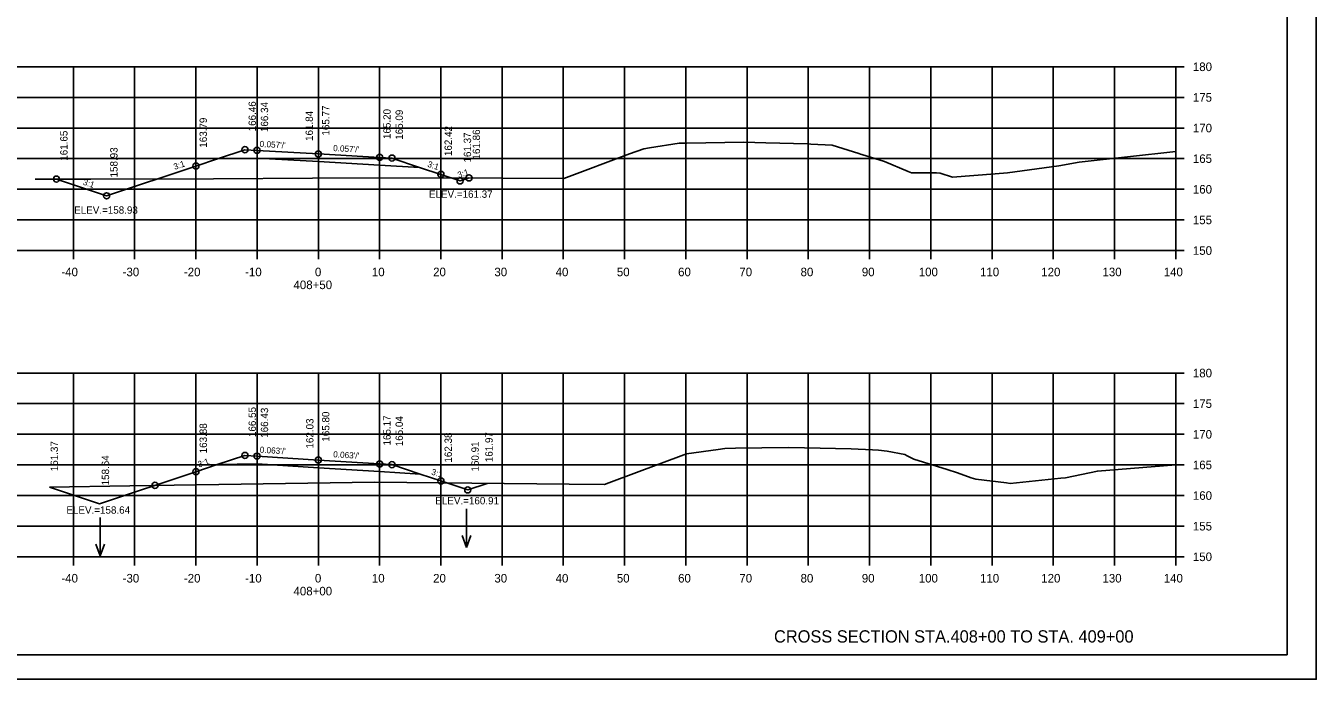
# Model space of a CAD drawing. Extents: x 1368503 to 1373085, y 379840 to 381833.
# Drawn here: x 1372874.3 to 1373085, y 381028.3 to 381135 of the extents above; entities that cross this region are included whole.
import ezdxf

# ---------------------------------------------------------------- set-up
doc = ezdxf.new("R2010")
doc.units = 0
for name, color, linetype in [('S_BRIDGE', 7, 'Continuous'), ('S_EDGE_PAVEMENT', 7, 'Continuous'), ('S_GRAVEL_ROAD', 7, 'Continuous'), ('S_MISC_BOUNDARY', 7, 'Continuous'), ('S_OBSCURES', 7, 'Continuous'), ('S_PHOTO_CENTERS', 7, 'Continuous'), ('S_PHOTO_NOTES', 7, 'Continuous'), ('S_RDW_PT_SYM', 7, 'Continuous'), ('S_SHOULDER', 7, 'Continuous'), ('S_STREAM_ANNOT', 7, 'Continuous'), ('S_TRAILS', 7, 'Continuous'), ('S_TRAILS_ANNOT', 7, 'Continuous'), ('S_TREE', 7, 'Continuous')]:
    doc.layers.add(name, color=color, linetype=linetype)

msp = doc.modelspace()

# ---------------------------------------------------------------- linework, layer by layer
at = {"layer": 'S_BRIDGE'}
for q in [(1373080.26, 381237.76), (1372764.08, 381032.3)]:
    msp.add_line((1373080.26, 381032.3), q, dxfattribs=at)
at = {"layer": 'S_EDGE_PAVEMENT'}
for p, q in [((1373062.08, 381098.3), (1373062.08, 381128.3)), ((1373063.48, 381128.3), (1373062.08, 381128.3)), ((1373063.48, 381123.3), (1373062.08, 381123.3)), ((1373063.48, 381118.3), (1373062.08, 381118.3)), ((1373063.48, 381113.3), (1373062.08, 381113.3)), ((1373063.48, 381108.3), (1373062.08, 381108.3)), ((1373063.48, 381103.3), (1373062.08, 381103.3)), ((1372782.08, 381098.3), (1373062.08, 381098.3)), ((1372882.08, 381096.9), (1372882.08, 381098.3)), ((1372892.08, 381096.9), (1372892.08, 381098.3)), ((1372902.08, 381096.9), (1372902.08, 381098.3)), ((1372912.08, 381096.9), (1372912.08, 381098.3)), ((1372922.08, 381096.9), (1372922.08, 381098.3)), ((1372932.08, 381096.9), (1372932.08, 381098.3)), ((1372942.08, 381096.9), (1372942.08, 381098.3)), ((1372952.08, 381096.9), (1372952.08, 381098.3)), ((1372962.08, 381096.9), (1372962.08, 381098.3)), ((1372972.08, 381096.9), (1372972.08, 381098.3)), ((1372982.08, 381096.9), (1372982.08, 381098.3)), ((1372992.08, 381096.9), (1372992.08, 381098.3)), ((1373002.08, 381096.9), (1373002.08, 381098.3)), ((1373012.08, 381096.9), (1373012.08, 381098.3)), ((1373022.08, 381096.9), (1373022.08, 381098.3)), ((1373032.08, 381096.9), (1373032.08, 381098.3)), ((1373042.08, 381096.9), (1373042.08, 381098.3)), ((1373052.08, 381096.9), (1373052.08, 381098.3)), ((1373062.08, 381096.9), (1373062.08, 381098.3)), ((1373063.48, 381098.3), (1373062.08, 381098.3)), ((1373062.08, 381048.3), (1373062.08, 381078.3)), ((1373063.48, 381078.3), (1373062.08, 381078.3)), ((1373063.48, 381073.3), (1373062.08, 381073.3)), ((1373063.48, 381068.3), (1373062.08, 381068.3)), ((1373063.48, 381063.3), (1373062.08, 381063.3)), ((1373063.48, 381058.3), (1373062.08, 381058.3)), ((1373063.48, 381053.3), (1373062.08, 381053.3)), ((1372782.08, 381048.3), (1373062.08, 381048.3)), ((1372882.08, 381046.9), (1372882.08, 381048.3)), ((1372892.08, 381046.9), (1372892.08, 381048.3)), ((1372902.08, 381046.9), (1372902.08, 381048.3)), ((1372912.08, 381046.9), (1372912.08, 381048.3)), ((1372922.08, 381046.9), (1372922.08, 381048.3)), ((1372932.08, 381046.9), (1372932.08, 381048.3)), ((1372942.08, 381046.9), (1372942.08, 381048.3)), ((1372952.08, 381046.9), (1372952.08, 381048.3)), ((1372962.08, 381046.9), (1372962.08, 381048.3)), ((1372972.08, 381046.9), (1372972.08, 381048.3)), ((1372982.08, 381046.9), (1372982.08, 381048.3)), ((1372992.08, 381046.9), (1372992.08, 381048.3)), ((1373002.08, 381046.9), (1373002.08, 381048.3)), ((1373012.08, 381046.9), (1373012.08, 381048.3)), ((1373022.08, 381046.9), (1373022.08, 381048.3)), ((1373032.08, 381046.9), (1373032.08, 381048.3)), ((1373042.08, 381046.9), (1373042.08, 381048.3)), ((1373052.08, 381046.9), (1373052.08, 381048.3)), ((1373062.08, 381046.9), (1373062.08, 381048.3)), ((1373063.48, 381048.3), (1373062.08, 381048.3))]:
    msp.add_line(p, q, dxfattribs=at)
at = {"layer": 'S_GRAVEL_ROAD'}
for p, q in [((1372886.45, 381054.74), (1372886.45, 381048.46)), ((1372946.28, 381056.12), (1372946.28, 381049.84)), ((1372886.45, 381048.46), (1372885.75, 381050.38)), ((1372886.45, 381048.46), (1372887.15, 381050.38)), ((1372946.28, 381049.84), (1372945.58, 381051.76)), ((1372946.28, 381049.84), (1372946.98, 381051.76))]:
    msp.add_line(p, q, dxfattribs=at)
at = {"layer": 'S_MISC_BOUNDARY'}
for points in [[(1372875.86, 381109.95), (1372884.95, 381109.97), (1372904.95, 381110.01), (1372921.1, 381110.14), (1372942.02, 381110.18), (1372962.16, 381110.08), (1372972.9, 381114.06), (1372975.25, 381114.91), (1372976.15, 381115.05), (1372980.99, 381115.81), (1372982.25, 381115.83), (1372991.55, 381115.97), (1372995.12, 381115.88), (1373001.97, 381115.71), (1373002.47, 381115.69), (1373005.97, 381115.51), (1373010.31, 381114.12), (1373010.58, 381114.03), (1373010.81, 381113.96), (1373014.52, 381112.82), (1373018.38, 381111.2), (1373018.93, 381110.97), (1373023.03, 381110.98), (1373023.64, 381110.91), (1373025.6, 381110.25), (1373032.61, 381110.8), (1373034.62, 381110.96), (1373042.97, 381112.12), (1373046.33, 381112.7), (1373062.08, 381114.49)], [(1372878.16, 381059.67), (1372891.31, 381059.9), (1372931.27, 381060.46), (1372963.01, 381060.13), (1372968.78, 381060.08), (1372969.52, 381060.35), (1372982.18, 381065.13), (1372987.35, 381065.84), (1372988.43, 381065.97), (1372990.19, 381066.01), (1372998.78, 381066.16), (1373001.45, 381066.09), (1373009.1, 381065.9), (1373012.55, 381065.74), (1373013.56, 381065.72), (1373014.96, 381065.53), (1373017.82, 381065), (1373018.25, 381064.78), (1373019.31, 381064.22), (1373024.74, 381062.53), (1373026.45, 381062), (1373028.68, 381061.2), (1373029.42, 381060.95), (1373034.45, 381060.36), (1373035.07, 381060.29), (1373043.33, 381061.11), (1373044.09, 381061.2), (1373049.3, 381062.29), (1373062.08, 381063.29)]]:
    msp.add_lwpolyline(points, dxfattribs=at)
at = {"layer": 'S_OBSCURES'}
for points in [[(1372938.61, 381111.88), (1372932.08, 381112.25), (1372922.08, 381112.82), (1372912.08, 381113.39), (1372905.6, 381113.26)], [(1372938.7, 381061.81), (1372932.08, 381062.22), (1372922.08, 381062.85), (1372912.08, 381063.48), (1372905.56, 381063.35)]]:
    msp.add_lwpolyline(points, dxfattribs=at)
at = {"layer": 'S_PHOTO_CENTERS'}
for p, q in [((1372782.08, 381128.3), (1373062.08, 381128.3)), ((1372782.08, 381128.3), (1373062.08, 381128.3)), ((1372882.08, 381098.3), (1372882.08, 381128.3)), ((1372882.08, 381098.3), (1372882.08, 381128.3)), ((1372892.08, 381098.3), (1372892.08, 381128.3)), ((1372892.08, 381098.3), (1372892.08, 381128.3)), ((1372902.08, 381098.3), (1372902.08, 381128.3)), ((1372902.08, 381098.3), (1372902.08, 381128.3)), ((1372912.08, 381098.3), (1372912.08, 381128.3)), ((1372912.08, 381098.3), (1372912.08, 381128.3)), ((1372922.08, 381098.3), (1372922.08, 381128.3)), ((1372922.08, 381098.3), (1372922.08, 381128.3)), ((1372932.08, 381098.3), (1372932.08, 381128.3)), ((1372932.08, 381098.3), (1372932.08, 381128.3)), ((1372942.08, 381098.3), (1372942.08, 381128.3)), ((1372942.08, 381098.3), (1372942.08, 381128.3)), ((1372952.08, 381098.3), (1372952.08, 381128.3)), ((1372952.08, 381098.3), (1372952.08, 381128.3)), ((1372962.08, 381098.3), (1372962.08, 381128.3)), ((1372962.08, 381098.3), (1372962.08, 381128.3)), ((1372972.08, 381098.3), (1372972.08, 381128.3)), ((1372972.08, 381098.3), (1372972.08, 381128.3)), ((1372982.08, 381098.3), (1372982.08, 381128.3)), ((1372982.08, 381098.3), (1372982.08, 381128.3)), ((1372992.08, 381098.3), (1372992.08, 381128.3)), ((1372992.08, 381098.3), (1372992.08, 381128.3)), ((1373002.08, 381098.3), (1373002.08, 381128.3)), ((1373002.08, 381098.3), (1373002.08, 381128.3)), ((1373012.08, 381098.3), (1373012.08, 381128.3)), ((1373012.08, 381098.3), (1373012.08, 381128.3)), ((1373022.08, 381098.3), (1373022.08, 381128.3)), ((1373022.08, 381098.3), (1373022.08, 381128.3)), ((1373032.08, 381098.3), (1373032.08, 381128.3)), ((1373032.08, 381098.3), (1373032.08, 381128.3)), ((1373042.08, 381098.3), (1373042.08, 381128.3)), ((1373042.08, 381098.3), (1373042.08, 381128.3)), ((1373052.08, 381098.3), (1373052.08, 381128.3)), ((1373052.08, 381098.3), (1373052.08, 381128.3)), ((1373062.08, 381098.3), (1373062.08, 381128.3)), ((1373062.08, 381098.3), (1373062.08, 381128.3)), ((1372782.08, 381123.3), (1373062.08, 381123.3)), ((1372782.08, 381123.3), (1373062.08, 381123.3)), ((1372782.08, 381118.3), (1373062.08, 381118.3)), ((1372782.08, 381118.3), (1373062.08, 381118.3)), ((1372782.08, 381113.3), (1373062.08, 381113.3)), ((1372782.08, 381113.3), (1373062.08, 381113.3)), ((1372782.08, 381108.3), (1373062.08, 381108.3)), ((1372782.08, 381108.3), (1373062.08, 381108.3)), ((1372782.08, 381103.3), (1373062.08, 381103.3)), ((1372782.08, 381103.3), (1373062.08, 381103.3)), ((1372782.08, 381098.3), (1373062.08, 381098.3)), ((1372782.08, 381098.3), (1373062.08, 381098.3)), ((1372782.08, 381078.3), (1373062.08, 381078.3)), ((1372782.08, 381078.3), (1373062.08, 381078.3)), ((1372882.08, 381048.3), (1372882.08, 381078.3)), ((1372882.08, 381048.3), (1372882.08, 381078.3)), ((1372892.08, 381048.3), (1372892.08, 381078.3)), ((1372892.08, 381048.3), (1372892.08, 381078.3)), ((1372902.08, 381048.3), (1372902.08, 381078.3)), ((1372902.08, 381048.3), (1372902.08, 381078.3)), ((1372912.08, 381048.3), (1372912.08, 381078.3)), ((1372912.08, 381048.3), (1372912.08, 381078.3)), ((1372922.08, 381048.3), (1372922.08, 381078.3)), ((1372922.08, 381048.3), (1372922.08, 381078.3)), ((1372932.08, 381048.3), (1372932.08, 381078.3)), ((1372932.08, 381048.3), (1372932.08, 381078.3)), ((1372942.08, 381048.3), (1372942.08, 381078.3)), ((1372942.08, 381048.3), (1372942.08, 381078.3)), ((1372952.08, 381048.3), (1372952.08, 381078.3)), ((1372952.08, 381048.3), (1372952.08, 381078.3)), ((1372962.08, 381048.3), (1372962.08, 381078.3)), ((1372962.08, 381048.3), (1372962.08, 381078.3)), ((1372972.08, 381048.3), (1372972.08, 381078.3)), ((1372972.08, 381048.3), (1372972.08, 381078.3)), ((1372982.08, 381048.3), (1372982.08, 381078.3)), ((1372982.08, 381048.3), (1372982.08, 381078.3)), ((1372992.08, 381048.3), (1372992.08, 381078.3)), ((1372992.08, 381048.3), (1372992.08, 381078.3)), ((1373002.08, 381048.3), (1373002.08, 381078.3)), ((1373002.08, 381048.3), (1373002.08, 381078.3)), ((1373012.08, 381048.3), (1373012.08, 381078.3)), ((1373012.08, 381048.3), (1373012.08, 381078.3)), ((1373022.08, 381048.3), (1373022.08, 381078.3)), ((1373022.08, 381048.3), (1373022.08, 381078.3)), ((1373032.08, 381048.3), (1373032.08, 381078.3)), ((1373032.08, 381048.3), (1373032.08, 381078.3)), ((1373042.08, 381048.3), (1373042.08, 381078.3)), ((1373042.08, 381048.3), (1373042.08, 381078.3)), ((1373052.08, 381048.3), (1373052.08, 381078.3)), ((1373052.08, 381048.3), (1373052.08, 381078.3)), ((1373062.08, 381048.3), (1373062.08, 381078.3)), ((1373062.08, 381048.3), (1373062.08, 381078.3)), ((1372782.08, 381073.3), (1373062.08, 381073.3)), ((1372782.08, 381073.3), (1373062.08, 381073.3)), ((1372782.08, 381068.3), (1373062.08, 381068.3)), ((1372782.08, 381068.3), (1373062.08, 381068.3)), ((1372782.08, 381063.3), (1373062.08, 381063.3)), ((1372782.08, 381063.3), (1373062.08, 381063.3)), ((1372782.08, 381058.3), (1373062.08, 381058.3)), ((1372782.08, 381058.3), (1373062.08, 381058.3)), ((1372782.08, 381053.3), (1373062.08, 381053.3)), ((1372782.08, 381053.3), (1373062.08, 381053.3)), ((1372782.08, 381048.3), (1373062.08, 381048.3)), ((1372782.08, 381048.3), (1373062.08, 381048.3))]:
    msp.add_line(p, q, dxfattribs=at)
at = {"layer": 'S_PHOTO_NOTES'}
for p, q in [((1372949.64, 381060.27), (1372946.47, 381059.22)), ((1372751.68, 381028.32), (1373085.01, 381028.32))]:
    msp.add_line(p, q, dxfattribs=at)
for points in [[(1372751.67, 381241.66), (1373085.01, 381241.66), (1373085.01, 381028.32), (1372751.67, 381028.32)], [(1372998, 381237.76), (1372998, 381227.88), (1373033.73, 381227.88), (1373033.73, 381224.96), (1373056.93, 381224.96), (1373056.93, 381200.63), (1373080.26, 381200.63), (1373080.26, 381032.3), (1372764.08, 381032.3), (1372764.08, 381237.76)]]:
    msp.add_lwpolyline(points, close=True, dxfattribs=at)
for centre in [(1372910.08, 381114.76), (1372912.08, 381114.64), (1372922.08, 381114.07), (1372932.08, 381113.5), (1372934.08, 381113.39), (1372902.08, 381112.09), (1372942.08, 381110.72), (1372879.32, 381109.96), (1372945.22, 381109.67), (1372946.68, 381110.16), (1372887.49, 381107.23), (1372910.08, 381064.85), (1372912.08, 381064.73), (1372902.08, 381062.19), (1372922.08, 381064.1), (1372932.08, 381063.47), (1372934.08, 381063.35), (1372895.4, 381059.96), (1372942.08, 381060.68), (1372946.47, 381059.22)]:
    msp.add_circle(centre, 0.5, dxfattribs=at)
at = {"layer": 'S_STREAM_ANNOT'}
for points in [[(1372879.32, 381109.96), (1372887.49, 381107.23), (1372902.08, 381112.09), (1372905.6, 381113.26), (1372910.08, 381114.76), (1372912.08, 381114.64), (1372922.08, 381114.07), (1372932.08, 381113.5), (1372934.08, 381113.39), (1372938.61, 381111.88), (1372942.08, 381110.72), (1372945.22, 381109.67), (1372946.68, 381110.16)], [(1372878.16, 381059.67), (1372886.35, 381056.94), (1372902.08, 381062.19), (1372905.56, 381063.35), (1372910.08, 381064.85), (1372912.08, 381064.73), (1372922.08, 381064.1), (1372932.08, 381063.47), (1372934.08, 381063.35), (1372938.7, 381061.81), (1372942.08, 381060.68), (1372946.47, 381059.22), (1372949.64, 381060.27)]]:
    msp.add_lwpolyline(points, dxfattribs=at)

# ---------------------------------------------------------------- texts
at = {"layer": 'S_GRAVEL_ROAD'}
for s, p in [('ELEV.=161.37', (1372940.14, 381106.91)), ('ELEV.=158.93', (1372882.21, 381104.31)), ('ELEV.=158.64', (1372880.94, 381055.34)), ('ELEV.=160.91', (1372941.18, 381056.86))]:
    msp.add_text(s, height=1.2, dxfattribs=at).set_placement(p)
at = {"layer": 'S_RDW_PT_SYM'}
for s, rotation, p in [("0.057'/'", 356.7292, (1372912.47, 381115.22)), ("0.057'/'", 356.7292, (1372924.47, 381114.54)), ('3:1', 18.4338, (1372898.63, 381111.47)), ('3:1', 341.5655, (1372939.81, 381112)), ('3:1', 18.4332, (1372944.99, 381110.12)), ('3:1', 341.5668, (1372883.56, 381109.07)), ("0.063'/'", 356.4072, (1372912.48, 381065.3)), ("0.063'/'", 356.4072, (1372924.48, 381064.55)), ('3:1', 18.4342, (1372902.58, 381062.88)), ('3:1', 341.5657, (1372940.43, 381061.76))]:
    msp.add_text(s, height=1, rotation=rotation, dxfattribs=at).set_placement(p)
at = {"layer": 'S_SHOULDER'}
for s, p in [('166.46', (1372911.88, 381117.76)), ('166.34', (1372913.88, 381117.64)), ('165.77', (1372923.88, 381117.07)), ('163.79', (1372903.88, 381115.09)), ('165.20', (1372933.88, 381116.5)), ('165.09', (1372935.88, 381116.39)), ('161.65', (1372881.12, 381112.96)), ('162.42', (1372943.88, 381113.72)), ('161.37', (1372947.02, 381112.67)), ('161.86', (1372948.48, 381113.16)), ('158.93', (1372889.29, 381110.23)), ('166.55', (1372911.88, 381067.85)), ('166.43', (1372913.88, 381067.73)), ('165.80', (1372923.88, 381067.1)), ('165.17', (1372933.88, 381066.47)), ('165.04', (1372935.88, 381066.35)), ('163.88', (1372903.88, 381065.19)), ('161.37', (1372879.56, 381062.27)), ('162.38', (1372943.88, 381063.68)), ('160.91', (1372948.27, 381062.22)), ('161.97', (1372950.54, 381063.75)), ('158.64', (1372887.91, 381059.96))]:
    msp.add_text(s, height=1.2, rotation=90, dxfattribs=at).set_placement(p)
at = {"layer": 'S_TRAILS'}
for s, p in [('180', (1373064.88, 381127.6)), ('175', (1373064.88, 381122.6)), ('170', (1373064.88, 381117.6)), ('165', (1373064.88, 381112.6)), ('160', (1373064.88, 381107.6)), ('155', (1373064.88, 381102.6)), ('150', (1373064.88, 381097.6)), ('-40', (1372880.12, 381094.1)), ('-30', (1372890.12, 381094.1)), ('-20', (1372900.12, 381094.1)), ('-10', (1372910.12, 381094.1)), ('0', (1372921.52, 381094.1)), ('10', (1372930.82, 381094.1)), ('20', (1372940.82, 381094.1)), ('30', (1372950.82, 381094.1)), ('40', (1372960.82, 381094.1)), ('50', (1372970.82, 381094.1)), ('60', (1372980.82, 381094.1)), ('70', (1372990.82, 381094.1)), ('80', (1373000.82, 381094.1)), ('90', (1373010.82, 381094.1)), ('100', (1373020.12, 381094.1)), ('110', (1373030.12, 381094.1)), ('120', (1373040.12, 381094.1)), ('130', (1373050.12, 381094.1)), ('140', (1373060.12, 381094.1)), ('408+50', (1372918.02, 381092)), ('180', (1373064.88, 381077.6)), ('175', (1373064.88, 381072.6)), ('170', (1373064.88, 381067.6)), ('165', (1373064.88, 381062.6)), ('160', (1373064.88, 381057.6)), ('155', (1373064.88, 381052.6)), ('150', (1373064.88, 381047.6)), ('-40', (1372880.12, 381044.1)), ('-30', (1372890.12, 381044.1)), ('-20', (1372900.12, 381044.1)), ('-10', (1372910.12, 381044.1)), ('0', (1372921.52, 381044.1)), ('10', (1372930.82, 381044.1)), ('20', (1372940.82, 381044.1)), ('30', (1372950.82, 381044.1)), ('40', (1372960.82, 381044.1)), ('50', (1372970.82, 381044.1)), ('60', (1372980.82, 381044.1)), ('70', (1372990.82, 381044.1)), ('80', (1373000.82, 381044.1)), ('90', (1373010.82, 381044.1)), ('100', (1373020.12, 381044.1)), ('110', (1373030.12, 381044.1)), ('120', (1373040.12, 381044.1)), ('130', (1373050.12, 381044.1)), ('140', (1373060.12, 381044.1)), ('408+00', (1372918.02, 381042))]:
    msp.add_text(s, height=1.4, dxfattribs=at).set_placement(p)
at = {"layer": 'S_TRAILS_ANNOT'}
for s, p in [('161.84', (1372921.19, 381116.19)), ('162.03', (1372921.28, 381065.97))]:
    msp.add_text(s, height=1.2, rotation=90, dxfattribs=at).set_placement(p)
at = {"layer": 'S_TREE'}
msp.add_text('CROSS SECTION STA.408+00 TO STA. 409+00', height=2, dxfattribs=at).set_placement((1372996.48, 381034.3))

doc.saveas('drawing.dxf')
